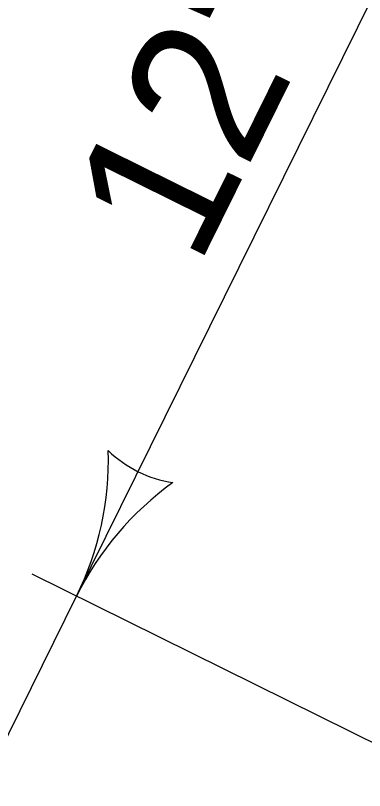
# Model space of a CAD drawing. Extents: x 14104283 to 14128447, y 8633203 to 8671666.
# Drawn here: x 14117481.74 to 14117500.81, y 8667399.62 to 8667441.93 of the extents above; entities that cross this region are included whole.
import ezdxf

# ---------------------------------------------------------------- set-up
doc = ezdxf.new("R2010")
doc.units = 0
doc.layers.add('dsnCellElements', color=7, linetype='Continuous')
doc.layers.add('dsnTextFinalPlan', color=7, linetype='Continuous')

# ---------------------------------------------------------------- blocks, each defined once
blk = doc.blocks.new('LT')
at = {"layer": 'dsnCellElements'}
for centre, radius, start, end in [((-3.564, 0), 1.642, 342.2666, 17.7333), ((0, 4.25), 4.25, 241.9275, 270), ((0, -4.25), 4.25, 90, 118.0725)]:
    blk.add_arc(centre, radius, start, end, dxfattribs=at)

msp = doc.modelspace()

# ---------------------------------------------------------------- linework, layer by layer
at = {"layer": 'dsnTextFinalPlan'}
for p, q in [((14117485.08, 8667410.231), (14117506.354, 8667453.259)), ((14117482.629, 8667411.443), (14117504.859, 8667400.452)), ((14117460.83, 8667361.184), (14117485.08, 8667410.231))]:
    msp.add_line(p, q, dxfattribs=at)

# ---------------------------------------------------------------- block references
at = {"layer": 'dsnTextFinalPlan', "xscale": 3.942400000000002, "yscale": 3.9424000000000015, "rotation": -116.30889254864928}
msp.add_blockref('LT', (14117485.08, 8667410.231), dxfattribs=at)

# ---------------------------------------------------------------- texts
at = {"layer": 'dsnTextFinalPlan'}
msp.add_text("12'", height=8, rotation=63.6911, dxfattribs=at).set_placement((14117491.711, 8667428.117))

doc.saveas('drawing.dxf')
